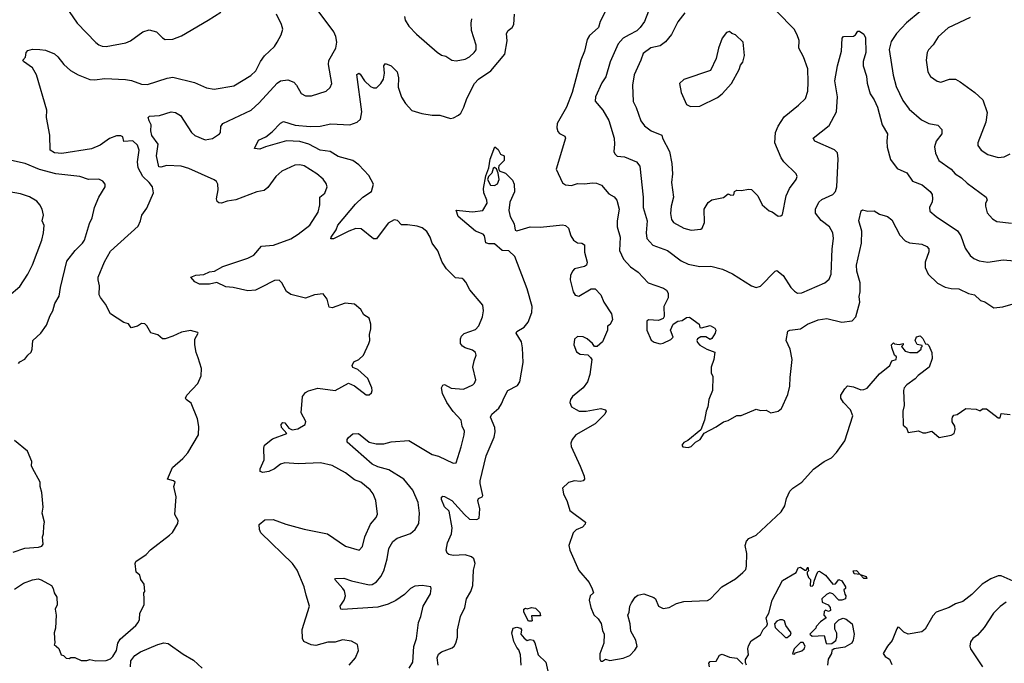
# Model space of a CAD drawing. Extents: x 1678431 to 1860718, y 384618 to 522882.
# Tile 415 of 473: x 1805509 to 1812176, y 464848 to 469208. Entities that reach past the tile are written whole.
import ezdxf

# ---------------------------------------------------------------- set-up
doc = ezdxf.new("R2010")
doc.units = 0

msp = doc.modelspace()

# ---------------------------------------------------------------- linework, layer by layer
at = {"layer": '0CON10XD'}
for points in [[(1807882.2, 466022.2), (1807818, 466075), (1807775, 466091.4), (1807715, 466139.2), (1807625, 466187.1), (1807546.3, 466206.3), (1807395, 466200.4), (1807305, 466206.2), (1807275, 466196.4), (1807235, 466166.4), (1807195, 466146.9), (1807155, 466141.5), (1807137.5, 466147.5), (1807136.9, 466165), (1807163.6, 466226.4), (1807161.6, 466305), (1807167.5, 466325), (1807221.6, 466368.4), (1807317.5, 466405), (1807281.2, 466445), (1807280.6, 466465), (1807291.8, 466478.2), (1807305, 466476.7), (1807330.7, 466440.7), (1807355, 466429.4), (1807392.6, 466437.4), (1807442.5, 466465), (1807447.5, 466485), (1807415.7, 466545), (1807422.9, 466655), (1807445, 466682), (1807465, 466694), (1807528.7, 466711.3), (1807645, 466695.7), (1807735, 466745.8), (1807775, 466727.1), (1807855, 466666), (1807875, 466666.2), (1807890.7, 466679.3), (1807896.2, 466695), (1807894, 466715), (1807866.8, 466776.8), (1807798.8, 466838.8), (1807765, 466852.5), (1807760, 466865), (1807770.5, 466889.5), (1807805, 466906.7), (1807836.7, 466935), (1807873.3, 467015), (1807878.8, 467035), (1807876.7, 467075), (1807887.5, 467115), (1807887.5, 467145), (1807876.1, 467186.1), (1807838.3, 467208.3), (1807820, 467245), (1807775, 467281.2), (1807712.3, 467287.7), (1807625, 467256.7), (1807605, 467260), (1807590, 467315), (1807565, 467350), (1807505, 467343.8), (1807445, 467321.2), (1807345, 467346), (1807315.7, 467365.7), (1807283.3, 467425), (1807265, 467443.3), (1807235, 467442), (1807141.2, 467395), (1807105, 467375.8), (1807055, 467370.8), (1806955, 467394.4), (1806905, 467398.2), (1806845, 467428), (1806794.3, 467415.7), (1806726.8, 467416.8), (1806695, 467431.2), (1806667.5, 467465), (1806701.7, 467478.3), (1806755, 467482.9), (1806795, 467500.8), (1806827.5, 467505), (1806884.5, 467535.5), (1807055, 467592.9), (1807095, 467612.5), (1807146.7, 467675), (1807228.3, 467681.7), (1807345, 467724.4), (1807395, 467754.4), (1807472.8, 467817.2), (1807529.4, 467905), (1807540.5, 467955), (1807542.5, 468005), (1807575, 468033.8), (1807590, 468075), (1807585, 468097.5), (1807565, 468126.7), (1807521.2, 468165), (1807435, 468218.6), (1807405.5, 468225.5), (1807372.3, 468222.3), (1807285, 468182.5), (1807244.3, 468145), (1807189.1, 468070.9), (1807165, 468051.5), (1807115, 468041.1), (1806972.5, 467987.5), (1806915, 467978.9), (1806875.7, 467965.7), (1806857.6, 467967.6), (1806846.5, 467976.5), (1806841.5, 467995), (1806852.1, 468055), (1806850.5, 468095), (1806841.5, 468111.5), (1806825, 468123.6), (1806655, 468201.1), (1806603.6, 468216.4), (1806505, 468221.4), (1806465, 468208.1), (1806452.2, 468212.2), (1806435.3, 468285), (1806446.7, 468365), (1806403.7, 468423.7), (1806397.9, 468455), (1806400, 468495), (1806386.7, 468523.3), (1806379.2, 468545), (1806387.5, 468555), (1806455, 468558.2), (1806535, 468583.6), (1806565, 468580), (1806598.6, 468558.6), (1806672.5, 468445), (1806695, 468422.9), (1806765, 468394.5), (1806815, 468403.6), (1806862.5, 468435), (1806868.1, 468445), (1806870, 468485), (1806884.3, 468505), (1807075.6, 468595), (1807131.5, 468645), (1807251.7, 468778.3), (1807275, 468794.7), (1807325, 468800), (1807364.5, 468784.5), (1807384.5, 468764.5), (1807415, 468709.2), (1807445, 468691.5), (1807485, 468692.5), (1807583.3, 468725), (1807611.7, 468748.3), (1807622.5, 468775), (1807599.1, 468905), (1807602.2, 468932.2), (1807650.5, 469015), (1807656.1, 469055), (1807650.7, 469095), (1807635.9, 469125), (1807517.2, 469287.2)], [(1809475.8, 469265), (1809439.4, 469195), (1809427.5, 469155), (1809404.5, 469135.5), (1809368.3, 469101.7), (1809351.5, 469075), (1809334.4, 468995), (1809307.5, 468935), (1809249.5, 468715), (1809211.5, 468615), (1809149.4, 468505), (1809145.8, 468475), (1809151.7, 468451.7), (1809165, 468436.2), (1809199.5, 468419.5), (1809203.8, 468405), (1809142, 468195), (1809185, 468102.5), (1809205, 468088.8), (1809245, 468086), (1809285, 468098.6), (1809335, 468095.6), (1809385, 468102.7), (1809415, 468100.6), (1809447.4, 468087.4), (1809497.9, 468027.9), (1809535, 468008), (1809552.9, 467985), (1809568.6, 467925), (1809554.4, 467845), (1809555.6, 467805), (1809575.7, 467735), (1809571.1, 467645), (1809596.9, 467585), (1809645, 467534.4), (1809697.2, 467497.2), (1809765, 467425.6), (1809868.9, 467388.9), (1809888, 467375), (1809900, 467355), (1809900, 467325), (1809871.4, 467265), (1809873.6, 467196.4), (1809866.4, 467183.6), (1809835, 467170), (1809765.7, 467174.3), (1809754.5, 467165), (1809754.6, 467105), (1809785, 467038), (1809805, 467022.9), (1809845, 467012.9), (1809865, 467015.8), (1809918.3, 467041.7), (1809933, 467057), (1809916.2, 467105), (1809933.3, 467145), (1809965, 467166.7), (1809995, 467171.2), (1810025, 467190), (1810045, 467193.3), (1810110, 467145), (1810115, 467122.5), (1810125, 467120), (1810185, 467137.5), (1810215, 467117.5), (1810222.5, 467105), (1810217.5, 467085), (1810195, 467047.5), (1810185, 467042.5), (1810155, 467060), (1810120.7, 467059.3), (1810097.5, 467045), (1810093.3, 467035), (1810098.3, 467021.7), (1810115, 467003.8), (1810162.5, 466975), (1810216.2, 466955), (1810210, 466905), (1810192, 466855), (1810192, 466815), (1810201.7, 466791.7), (1810200.8, 466695), (1810174.2, 466635.8), (1810169.2, 466585), (1810156.2, 466555), (1810145.7, 466494.3), (1810120, 466430), (1810032.5, 466357.5), (1810005, 466343.3), (1809993.3, 466325), (1810000, 466315), (1810035, 466310), (1810055, 466316.2), (1810083.9, 466346.1), (1810116.2, 466365), (1810143.9, 466406.1), (1810225, 466449.2), (1810275, 466484.2), (1810306.8, 466493.2), (1810365, 466526.2), (1810395, 466526.7), (1810495, 466568.8), (1810525, 466561.2), (1810563, 466563), (1810596.1, 466543.9), (1810645, 466556.7), (1810666.2, 466575), (1810710.9, 466669.1), (1810723.3, 466725), (1810726.4, 466785), (1810740, 466905), (1810725.5, 466975), (1810698.2, 467035), (1810711.2, 467098.8), (1810724.3, 467105.7), (1810796.1, 467113.9), (1810844, 467145), (1810915.7, 467175.7), (1810975, 467183.1), (1811075, 467158), (1811145, 467168.8), (1811170, 467195), (1811196.7, 467295), (1811193, 467333), (1811200, 467365), (1811200.5, 467425), (1811177.9, 467505), (1811174.6, 467545), (1811210, 467695), (1811211.1, 467775), (1811190, 467845), (1811206.4, 467913.6), (1811215, 467920), (1811251.7, 467911.7), (1811295, 467913.8), (1811331.1, 467891.1), (1811385, 467874.3), (1811415, 467851.2), (1811467.9, 467747.9), (1811505, 467710), (1811535, 467695.5), (1811618, 467688), (1811650.9, 467670.9), (1811665.5, 467655.5), (1811665.5, 467635), (1811640, 467565), (1811640.3, 467530.3), (1811661.2, 467485), (1811723.6, 467423.6), (1811775, 467395.6), (1811815, 467386.7), (1811867.5, 467385), (1811933.4, 467353.4), (1811975, 467344), (1812015, 467306.2), (1812045, 467296), (1812105, 467256.2), (1812165, 467262.9), (1812235, 467284.3)], [(1809767.5, 469265), (1809739.2, 469195), (1809709.5, 469155), (1809687.4, 469132.6), (1809636.4, 469106.4), (1809595, 469083.8), (1809561.3, 469045), (1809507.5, 468922.5), (1809478, 468822), (1809450.6, 468779.4), (1809408.5, 468685), (1809405.6, 468655.6), (1809456.9, 468595), (1809499.1, 468525), (1809533.6, 468405), (1809536.7, 468365), (1809531.1, 468315), (1809538.3, 468298.3), (1809555, 468284.4), (1809605, 468280), (1809684.5, 468244.5), (1809707.1, 468215), (1809730.9, 468005), (1809729.6, 467935), (1809758.2, 467845), (1809750, 467765), (1809755.9, 467725.9), (1809795, 467680), (1809895, 467645.6), (1809987.5, 467575), (1810035, 467551.1), (1810115, 467535.5), (1810188.3, 467538.3), (1810268.3, 467518.3), (1810336.1, 467486.1), (1810465, 467404.2), (1810495, 467393.8), (1810525, 467404), (1810623.8, 467505), (1810635, 467508.8), (1810678, 467475), (1810730, 467395), (1810755, 467368), (1810775, 467355.8), (1810805, 467358.6), (1810961.2, 467425), (1810989.8, 467450.2), (1811004.4, 467485), (1811010, 467655), (1811020, 467725), (1811015.7, 467765), (1810991.4, 467805), (1810935, 467846.7), (1810898.4, 467898.4), (1810896.4, 467925), (1810919.1, 467970.9), (1810940.8, 467989.2), (1811015.7, 468025), (1811032.2, 468045), (1811041.5, 468075), (1811051.3, 468265), (1811046.8, 468306.8), (1811026.4, 468326.4), (1810893.8, 468385), (1810881.2, 468405), (1810988.9, 468491.1), (1811039.6, 468585), (1811046.9, 468685), (1811029.1, 468795), (1811045.6, 468895), (1811074.3, 468994.3), (1811077.7, 469082.3), (1811086.2, 469093.8), (1811153.9, 469096.1), (1811167.5, 469105), (1811185, 469130), (1811195, 469130), (1811225, 469110), (1811236.9, 469085), (1811238.2, 468985), (1811220, 468925), (1811220, 468895), (1811242.5, 468825), (1811247.6, 468777.6), (1811267.1, 468705), (1811294.6, 468665), (1811317.5, 468615), (1811349.1, 468495), (1811385.6, 468435), (1811380, 468385), (1811382.9, 468345), (1811405, 468260), (1811450.9, 468200.9), (1811515, 468171.2), (1811553.9, 468113.9), (1811619.1, 468089.1), (1811674.5, 468045), (1811686.5, 468025), (1811689.4, 467995), (1811687.1, 467975), (1811670, 467935), (1811671.7, 467911.7), (1811715.5, 467875.5), (1811858.9, 467778.9), (1811881.5, 467745), (1811909.7, 467659.7), (1811945, 467611.4), (1811969.8, 467589.8), (1812005, 467573.5), (1812065, 467565.4), (1812169.1, 467580.9), (1812245, 467573.5)], [(1811605.3, 469264.7), (1811513.3, 469186.7), (1811445.4, 469114.6), (1811409.8, 469060.2), (1811396.7, 469006.7), (1811422.2, 468832.2), (1811444.6, 468754.6), (1811489.8, 468659.8), (1811532, 468602), (1811615, 468530), (1811665, 468504.2), (1811725, 468493.8), (1811753.8, 468465), (1811752, 468435), (1811714.4, 468385), (1811703.4, 468346.6), (1811710.6, 468305), (1811732.9, 468255), (1811815, 468195.8), (1811844.2, 468165), (1811885, 468137.5), (1811925, 468100), (1812053.3, 468005), (1812058.8, 467985), (1812048.8, 467965), (1812048, 467945), (1812059.7, 467899.7), (1812095, 467860), (1812125, 467840), (1812225, 467829.2)], [(1805475, 465349.2), (1805535, 465391.9), (1805595, 465414.4), (1805635, 465419.4), (1805655, 465414.3), (1805724.4, 465374.4), (1805735.8, 465355), (1805742, 465325), (1805761.2, 465295), (1805763.3, 465245), (1805748.8, 465215), (1805756, 465175), (1805751.2, 465085), (1805743.3, 465055), (1805746.7, 464983.3), (1805742.5, 464975), (1805775, 464947.5), (1805790, 464905), (1805805, 464900), (1805823, 464883), (1805845, 464880), (1805855, 464887.5), (1805883, 464887), (1805925, 464867.5), (1805963, 464867), (1805985, 464873.3), (1806025, 464864), (1806095, 464866), (1806125, 464878.8), (1806140.8, 464895), (1806165.5, 464935), (1806174.6, 464985), (1806189.5, 465010.5), (1806295, 465104.2), (1806310.8, 465125), (1806320.8, 465145), (1806322.7, 465187.3), (1806352, 465245), (1806352, 465282), (1806350, 465325), (1806357.5, 465335), (1806352.5, 465385), (1806330, 465415), (1806322.5, 465445), (1806297.5, 465465), (1806290, 465525), (1806295, 465536.7), (1806365.7, 465584.3), (1806395, 465617.5), (1806523.8, 465715), (1806543.3, 465735), (1806580, 465795), (1806582.5, 465815), (1806560, 465855), (1806568.8, 465975), (1806552.5, 466045), (1806562.5, 466075), (1806550, 466085), (1806510, 466095), (1806544, 466175), (1806613.3, 466235), (1806646.8, 466273.2), (1806719.2, 466395), (1806721.2, 466451.2), (1806714, 466505), (1806669.7, 466609.7), (1806636.7, 466635), (1806632.5, 466645), (1806640, 466665), (1806715.5, 466744.5), (1806738.6, 466795), (1806739.2, 466845), (1806716.6, 466916.6), (1806703, 466953), (1806694.2, 467005.8), (1806695.9, 467044.1), (1806717.5, 467085), (1806715, 467090), (1806665, 467103.3), (1806605, 467091.2), (1806545, 467063.8), (1806495, 467046.7), (1806477, 467047), (1806443.6, 467073.6), (1806397, 467087), (1806370, 467135), (1806357, 467147), (1806335, 467150), (1806307, 467133), (1806265, 467120), (1806245, 467147.5), (1806215, 467156.7), (1806123.3, 467215), (1806091.2, 467281.2), (1806055.9, 467325.9), (1806048, 467345), (1806050.5, 467405), (1806039.4, 467445), (1806040, 467465), (1806082.3, 467567.7), (1806125, 467640.8), (1806311.2, 467808.8), (1806327.5, 467845), (1806336.2, 467885), (1806369.1, 467930.9), (1806414.2, 468035), (1806408.6, 468075), (1806384.7, 468104.7), (1806343.2, 468145), (1806310.4, 468205), (1806306.1, 468245), (1806317.1, 468325), (1806307.2, 468357.2), (1806275, 468386.5), (1806215, 468381.9), (1806207.1, 468415), (1806195, 468421.4), (1806165, 468420.6), (1806116.4, 468403.6), (1806055, 468358.1), (1805995, 468333.5), (1805795, 468301.1), (1805745, 468305.8), (1805715, 468323.3), (1805712.5, 468425), (1805690, 468545), (1805691.9, 468595), (1805623.6, 468833.6), (1805595, 468881.9), (1805536, 468925), (1805531.2, 468935), (1805548.8, 468955), (1805553, 468987), (1805565, 469000), (1805595, 469009.2), (1805645, 469006.2), (1805685, 469002.5), (1805745, 468977.1), (1805767.4, 468957.4), (1805807.1, 468905), (1805852.5, 468865), (1805905, 468835.6), (1805985, 468803.5), (1806015, 468800), (1806085, 468809.1), (1806225, 468802.9), (1806265.6, 468795.6), (1806335, 468771.4), (1806375, 468770), (1806507.6, 468812.4), (1806545, 468818.1), (1806693.8, 468783.8), (1806775, 468746.2), (1806825, 468738), (1806959.7, 468760.3), (1807075, 468830), (1807107.4, 468862.6), (1807138.9, 468925), (1807167.2, 468962.8), (1807235, 469026.7), (1807253.3, 469055), (1807280, 469105), (1807290, 469145), (1807282.5, 469175), (1807248.6, 469245)], [(1805845, 469263.3), (1805897.5, 469185), (1806025, 469054), (1806045, 469037.5), (1806068.3, 469028.3), (1806095, 469026.9), (1806228.3, 469051.7), (1806258.8, 469065), (1806343.6, 469126.4), (1806385, 469138.6), (1806435.5, 469125.5), (1806475, 469085.8), (1806494.5, 469074.5), (1806545, 469075.7), (1806605, 469098.6), (1806785, 469204.4), (1806871.7, 469258.3)], [(1808115, 469230), (1808120, 469205), (1808144, 469165), (1808195, 469110.8), (1808335, 468987.8), (1808365, 468968.6), (1808395, 468960.8), (1808435, 468934), (1808465, 468930), (1808525, 468940.6), (1808555, 468955.6), (1808587.1, 468985), (1808599.4, 469005), (1808599.4, 469035), (1808568.5, 469135), (1808565.5, 469185), (1808570.9, 469215)], [(1808232, 468572), (1808302.5, 468562.5), (1808355, 468562.5), (1808425, 468539.2), (1808447.3, 468542.7), (1808479.5, 468560.5), (1808495, 468576), (1808516.7, 468615), (1808536.5, 468675), (1808588.5, 468775), (1808614.7, 468805.3), (1808699.3, 468860.7), (1808794.4, 468975), (1808810.5, 469065), (1808805.7, 469115), (1808815.5, 469134.5), (1808843.6, 469156.4), (1808854.4, 469175), (1808860, 469245)], [(1809659.4, 468765), (1809661.9, 468655), (1809683.2, 468613.2), (1809715, 468523.3), (1809739.1, 468489.1), (1809785, 468455.8), (1809856.3, 468426.3), (1809861.4, 468405), (1809910, 468315), (1809925.7, 468235), (1809929.4, 468165), (1809922.9, 468105), (1809935.6, 468005), (1809920.6, 467945), (1809915.6, 467895), (1809923.1, 467855), (1809936, 467835), (1810005, 467796.9), (1810055, 467782.5), (1810120.7, 467789.3), (1810130, 467795), (1810146.7, 467835), (1810143.3, 467925), (1810170.7, 467969.3), (1810195, 467987.5), (1810275, 468002.5), (1810305, 468027.5), (1810325, 468020), (1810345, 468022.5), (1810350, 468045), (1810365, 468052.5), (1810395, 468050), (1810445, 468060), (1810465, 468056.7), (1810508, 468015), (1810536.7, 467955), (1810582.7, 467912.7), (1810603.6, 467906.4), (1810645, 467876.7), (1810661.7, 467878.3), (1810675, 467887.5), (1810698.1, 468015), (1810721.9, 468065), (1810767.5, 468125), (1810774, 468145), (1810766.2, 468165), (1810682.5, 468245), (1810665, 468271.2), (1810621.4, 468375), (1810626.9, 468445), (1810643.6, 468486.4), (1810685, 468550), (1810781.7, 468628.3), (1810828.8, 468675), (1810845.6, 468725), (1810848.1, 468785), (1810845.5, 468875.5), (1810817.3, 468957.3), (1810784.4, 469014.4), (1810787.3, 469067.3), (1810773.8, 469105), (1810753.8, 469143.8), (1810635, 469263.8)], [(1810012.5, 469255), (1809965, 469193.8), (1809922.6, 469107.4), (1809882.7, 469057.3), (1809845, 469031.8), (1809783.2, 469016.8), (1809730.2, 468979.8), (1809715.9, 468934.1), (1809668.9, 468835), (1809659.4, 468765)], [(1811945, 469223.8), (1811796.6, 469153.4), (1811728, 469092), (1811695, 469038), (1811662.5, 469005), (1811652.9, 468985), (1811647.5, 468935), (1811658, 468855), (1811675, 468823.8), (1811720.9, 468790.9), (1811745, 468785.6), (1811805, 468805.6), (1811845, 468804.4), (1811878, 468788), (1811976.2, 468715), (1812030, 468665), (1812059.3, 468579.3), (1812050.9, 468515), (1811995.8, 468375), (1811997.5, 468355), (1812018.8, 468325), (1812064.5, 468294.5), (1812135, 468274.2), (1812175, 468278), (1812215, 468300)], [(1810050.5, 468620.5), (1810115, 468622.5), (1810235, 468680.8), (1810265, 468706.2), (1810328, 468775), (1810379.5, 468870.5), (1810389.3, 468900.7), (1810405, 468920), (1810416.7, 468965), (1810407.5, 469055), (1810356.4, 469106.4), (1810330, 469115), (1810315, 469127.5), (1810295, 469122.5), (1810265, 469082.5), (1810240, 469015), (1810224.2, 468945), (1810186, 468865), (1810005, 468804), (1809976.2, 468775), (1809987.5, 468715), (1810024.3, 468634.3), (1810050.5, 468620.5)], [(1808146.5, 464815), (1808170, 464855), (1808177.1, 464962.9), (1808196.9, 465016.9), (1808208.6, 465125), (1808224.3, 465165), (1808240, 465235), (1808290.5, 465319.5), (1808296.2, 465355), (1808292.5, 465365), (1808235, 465375.8), (1808185, 465370.8), (1808155, 465354), (1808114, 465315), (1808056.1, 465273.9), (1808005, 465248.8), (1807935, 465229.1), (1807695, 465213.3), (1807683.8, 465215), (1807680, 465235), (1807705.6, 465275), (1807714.3, 465305), (1807708.3, 465338.3), (1807698, 465355), (1807643.8, 465415), (1807647.5, 465422.5), (1807705, 465424.3), (1807755, 465406.9), (1807875, 465380.5), (1807895, 465381.8), (1807925, 465400), (1807955, 465437.1), (1807975, 465474), (1807997.7, 465555), (1808009.5, 465625), (1808035, 465674), (1808064.6, 465695.4), (1808155, 465728.1), (1808185.8, 465755), (1808210.6, 465795), (1808215.5, 465865), (1808206.3, 465936.3), (1808171.7, 466021.7), (1808111.1, 466095), (1808008.6, 466158.6), (1807935, 466178), (1807896.7, 466196.7), (1807726.2, 466345), (1807726, 466365), (1807735, 466378.8), (1807765, 466403.5), (1807802.5, 466405), (1807875, 466345.6), (1807923.8, 466333.8), (1807975, 466334.5), (1808025, 466347.9), (1808145, 466358.2), (1808302.1, 466262.1), (1808345, 466251.4), (1808445, 466204.5), (1808465, 466206), (1808499.2, 466315), (1808519.2, 466395), (1808520, 466420), (1808504.2, 466455), (1808499.2, 466495), (1808444.6, 466554.6), (1808401.4, 466615), (1808370.8, 466675), (1808366, 466715), (1808375, 466733.3), (1808385, 466735.8), (1808430.8, 466710.8), (1808515, 466705.6), (1808578, 466735), (1808589.2, 466745), (1808597.3, 466767.3), (1808577.1, 466855), (1808587, 466897), (1808600.8, 466935), (1808594.4, 466954.4), (1808575, 466970), (1808525, 466984.3), (1808506.8, 466996.8), (1808493.8, 467015), (1808493.3, 467045), (1808501.2, 467065), (1808517.8, 467082.2), (1808595, 467110), (1808618.6, 467135), (1808643.1, 467195), (1808648.6, 467235), (1808644.2, 467275), (1808557.7, 467377.7), (1808530.5, 467430.5), (1808516.7, 467445), (1808505, 467453.8), (1808459.5, 467459.5), (1808399.4, 467519.4), (1808370.6, 467565), (1808341.2, 467641.2), (1808301.2, 467695), (1808289.2, 467735), (1808265, 467774), (1808235, 467797.1), (1808200.2, 467810.2), (1808135, 467819.4), (1808095, 467818), (1808067.3, 467847.3), (1808045, 467852.5), (1808005, 467828.6), (1807925, 467722.7), (1807905, 467724.6), (1807821.2, 467791.2), (1807785, 467792.9), (1807738, 467775), (1807635, 467724.5), (1807615, 467723.8), (1807617.5, 467735), (1807652.1, 467785), (1807664, 467816), (1807782.3, 467957.7), (1807833.4, 468006.6), (1807890.6, 468045), (1807905.6, 468095), (1807872.2, 468152.2), (1807805.6, 468225), (1807764.1, 468254.1), (1807665, 468282.1), (1807611.2, 468315), (1807542.9, 468325), (1807466, 468366), (1807405, 468384.1), (1807315, 468387.7), (1807172.6, 468347.4), (1807135, 468330), (1807100, 468335), (1807125, 468391.2), (1807175, 468414.2), (1807218.3, 468448.3), (1807275, 468507.5), (1807295, 468517.5), (1807374.6, 468494.6), (1807475.6, 468485.6), (1807542.6, 468487.4), (1807615, 468502.5), (1807745, 468496.7), (1807795, 468512.9), (1807815.7, 468535), (1807826.5, 468585), (1807792.2, 468837.8), (1807805, 468846.2), (1807815, 468838.8), (1807844.3, 468795), (1807884.6, 468754.6), (1807905, 468745.8), (1807925, 468745.8), (1807954.6, 468775.4), (1807973.3, 468805), (1807979.2, 468845), (1807974, 468896), (1807985, 468912.5), (1808025, 468896.2), (1808066, 468855), (1808074.3, 468814.3), (1808071.7, 468751.7), (1808094.4, 468684.4), (1808121.2, 468641.2), (1808165, 468593.3), (1808232, 468572)], [(1808342.5, 464835), (1808336.9, 464885), (1808345, 464908.8), (1808365, 464925.6), (1808437.5, 464952.5), (1808452, 464965), (1808461.4, 464985), (1808473.1, 465025), (1808474.2, 465075), (1808492.9, 465165), (1808523.4, 465226.6), (1808534.4, 465285), (1808564.5, 465335), (1808577.3, 465375), (1808582.1, 465477.9), (1808592.5, 465525), (1808583.8, 465555), (1808569.1, 465569.1), (1808525, 465582.5), (1808445, 465578.6), (1808415, 465586.2), (1808403.8, 465595), (1808396.2, 465615), (1808406.1, 465663.9), (1808433.5, 465725), (1808437.8, 465765), (1808417.8, 465877.8), (1808385, 465908.8), (1808365, 465957.5), (1808365, 465972.5), (1808375, 465980), (1808385, 465977.5), (1808435, 465951.9), (1808520, 465855), (1808555, 465824.4), (1808605, 465821.4), (1808619.7, 465830.3), (1808625.5, 465895), (1808610.2, 465949.8), (1808614.6, 465965.4), (1808640, 465975), (1808644, 465985), (1808626.4, 466065), (1808627.9, 466085), (1808667.6, 466252.4), (1808721.1, 466378.9), (1808728.5, 466415), (1808726.5, 466445), (1808696.2, 466515), (1808705.8, 466535), (1808753.4, 466576.6), (1808772.2, 466605), (1808790.2, 466649.8), (1808813.3, 466695), (1808879.1, 466730.9), (1808895.6, 466755), (1808917.5, 466885), (1808913.1, 466985), (1808905.9, 467025.9), (1808871.4, 467085), (1808876.2, 467095), (1808924.6, 467125.4), (1808951.5, 467158.5), (1808977.5, 467225), (1808978.2, 467265), (1808944.1, 467384.1), (1808862.5, 467605), (1808821.7, 467641.7), (1808775.6, 467645.6), (1808725, 467690), (1808685, 467688.8), (1808666, 467696), (1808656.2, 467745), (1808646.7, 467755), (1808595, 467775.7), (1808477.5, 467875), (1808465, 467917.5), (1808574.3, 467905.7), (1808645, 467915.8), (1808673.3, 467965), (1808673.1, 467985), (1808651.1, 468035), (1808650, 468065), (1808665, 468150), (1808686, 468204), (1808695, 468262.5), (1808727, 468347), (1808748.3, 468328.3), (1808765, 468297.5), (1808790, 468285), (1808790, 468255), (1808753, 468217), (1808750, 468205), (1808756.2, 468185), (1808797.7, 468167.7), (1808845, 468120), (1808856.9, 468095), (1808858.7, 468041.3), (1808827.4, 467972.6), (1808820, 467915), (1808831.1, 467875), (1808858.1, 467825), (1808865, 467782.5), (1808875, 467776.7), (1808965, 467804.5), (1809035, 467803.6), (1809185, 467817.5), (1809204.1, 467814.1), (1809226, 467795), (1809241.2, 467745), (1809258.8, 467715), (1809285, 467697.5), (1809315, 467694), (1809332.3, 467682.3), (1809334.3, 467634.3), (1809350.8, 467565), (1809346, 467545), (1809333.2, 467536.8), (1809265, 467520), (1809251.1, 467505), (1809239.5, 467475), (1809236, 467445), (1809256.7, 467365), (1809271.2, 467341.2), (1809295, 467334.2), (1809377.5, 467385), (1809406.7, 467385), (1809443.8, 467345), (1809463.9, 467293.9), (1809516.2, 467215), (1809523, 467177), (1809506.4, 467143.6), (1809488.3, 467131.7), (1809490, 467105), (1809456.2, 467025), (1809420, 466995), (1809400, 466995), (1809386.7, 467015), (1809352.5, 467045), (1809325, 467059.5), (1809285, 467061.9), (1809265.5, 467044.5), (1809260.9, 467005), (1809278.7, 466958.7), (1809303, 466943), (1809355, 466936.7), (1809375, 466920), (1809382, 466905), (1809370.6, 466805), (1809354.4, 466755), (1809324.4, 466715), (1809252.5, 466655), (1809238.6, 466635), (1809234.4, 466614.4), (1809245.9, 466585.9), (1809277.5, 466567.5), (1809296.8, 466556.8), (1809345, 466555.6), (1809445, 466574), (1809472.5, 466565), (1809480, 466555), (1809471.2, 466535), (1809405, 466469.2), (1809274.2, 466395), (1809250, 466365), (1809241.7, 466338.3), (1809244.1, 466315.9), (1809304.4, 466184.4), (1809331.2, 466115), (1809333.3, 466095), (1809325, 466083.8), (1809305, 466078.8), (1809265, 466083.3), (1809225, 466073.3), (1809184, 466035), (1809191.4, 465995), (1809215.8, 465945), (1809235, 465882.5), (1809340, 465805), (1809338.3, 465791.7), (1809319.3, 465770.7), (1809277.7, 465752.3), (1809257.7, 465732.3), (1809227.5, 465645), (1809233.4, 465613.4), (1809295, 465476.2), (1809366, 465395), (1809385, 465352.5), (1809393.3, 465325), (1809371.2, 465305), (1809364.2, 465275), (1809375.8, 465225.8), (1809395.9, 465175.9), (1809425, 465150), (1809447, 465117), (1809455, 465070), (1809466.7, 465045), (1809464, 464985), (1809438, 464912), (1809437, 464877), (1809445, 464862.5), (1809455, 464862.5), (1809475, 464876.7), (1809505, 464867.5), (1809595, 464883.8), (1809639.5, 464900.5), (1809674.1, 464935.9), (1809689.1, 464960.9), (1809682, 465005), (1809646.2, 465065), (1809643.3, 465115), (1809627.5, 465175), (1809636.4, 465193.6), (1809641.2, 465235), (1809652.3, 465257.7), (1809676.7, 465295), (1809695, 465310), (1809735, 465318.8), (1809803.6, 465293.6), (1809813.8, 465283.8), (1809834.5, 465234.5), (1809865, 465220), (1809907.5, 465225), (1809957, 465253), (1810005, 465266.2), (1810165.8, 465274.2), (1810186.7, 465285), (1810263.3, 465365), (1810355, 465420), (1810405, 465462.5), (1810425, 465482.5), (1810430.6, 465505), (1810431.7, 465591.7), (1810421.2, 465645), (1810431.2, 465675), (1810445, 465693.3), (1810495, 465716.7), (1810664.2, 465875), (1810690.8, 465915), (1810700.8, 465965), (1810724, 466015), (1810744.6, 466035.4), (1810805, 466074), (1810885, 466162.9), (1810955, 466215.8), (1811005, 466240), (1811039.2, 466275), (1811095, 466356.2), (1811151.2, 466525), (1811134.3, 466564.3), (1811086, 466615), (1811068.8, 466645), (1811068.8, 466665), (1811095, 466707.5), (1811115, 466726.7), (1811155, 466721.4), (1811205, 466701.2), (1811225, 466702.5), (1811247.2, 466712.8), (1811330.2, 466809.8), (1811400, 466865), (1811415, 466896.7), (1811442.5, 466905), (1811446.7, 466925), (1811432.5, 466935), (1811413.3, 466986.7), (1811412.5, 467005), (1811425, 467020), (1811432.5, 467012.5), (1811465, 467007.5), (1811490, 467015), (1811490, 467005), (1811480, 466995), (1811505, 466963.3), (1811537, 466953), (1811585, 466953.3), (1811612.5, 466975), (1811612.5, 466987.5), (1811620, 466995), (1811620, 467000), (1811585, 467007.5), (1811573.3, 467035), (1811580.7, 467059.3), (1811605.8, 467065.8), (1811625, 467047.5), (1811641.7, 467011.7), (1811655, 467010), (1811665, 467000), (1811685, 466952.5), (1811687.4, 466912.6), (1811667.5, 466855), (1811591.5, 466798.5), (1811572, 466775), (1811516, 466735), (1811498.6, 466715), (1811493.1, 466695), (1811498, 466595), (1811488, 466555), (1811490.5, 466460.5), (1811513, 466443), (1811525, 466412.5), (1811595, 466423.3), (1811625, 466410), (1811645, 466410), (1811685, 466420), (1811735, 466376.7), (1811815, 466392.5), (1811836.7, 466405), (1811843, 466433), (1811840, 466455), (1811823, 466483), (1811823.3, 466505), (1811824, 466516), (1811835, 466530), (1811857, 466533), (1811915, 466573.3), (1811985, 466570), (1812005, 466560), (1812015, 466560), (1812028.3, 466571.7), (1812055, 466572.5), (1812135, 466510), (1812148.3, 466511.7), (1812155, 466540), (1812215, 466533.3)], [(1805500.5, 466879.5), (1805509.3, 466890.7), (1805545, 466907.5), (1805564, 466936), (1805586.7, 466955), (1805593.8, 466975), (1805598.8, 467035), (1805652, 467085), (1805690.9, 467139.1), (1805716, 467205), (1805732.9, 467235), (1805747.5, 467285), (1805775.6, 467335), (1805784.5, 467395), (1805827.4, 467572.6), (1805884.3, 467645), (1805935.3, 467694.7), (1805946.9, 467715), (1805982.4, 467827.6), (1806000.8, 467865), (1806015.8, 467935), (1806046, 468005), (1806087.5, 468075), (1806087.5, 468095), (1806072.5, 468115), (1806045, 468128), (1805975, 468125.8), (1805916.4, 468146.4), (1805753.4, 468163.4), (1805643.7, 468193.6), (1805546.2, 468235), (1805453.3, 468255)], [(1808725, 468084), (1808745, 468096), (1808756.7, 468125), (1808748.3, 468168.3), (1808737, 468197), (1808725, 468207.5), (1808715, 468200), (1808705, 468167.5), (1808682.5, 468145), (1808676.7, 468125), (1808696.7, 468086.7), (1808725, 468084)], [(1805435, 467338), (1805509.7, 467400.3), (1805564.2, 467485), (1805595, 467546.7), (1805658.6, 467715), (1805671.4, 467765), (1805673.8, 467815), (1805662, 467845), (1805670, 467885), (1805661.2, 467925), (1805646.2, 467955), (1805625, 467978.8), (1805575, 468009.2), (1805515, 468028.6), (1805385, 468051.1)], [(1805465, 465600.5), (1805545, 465626.9), (1805635.5, 465634.5), (1805658.3, 465641.7), (1805669.2, 465655), (1805664, 465705), (1805671.2, 465725), (1805671.7, 465778.3), (1805678, 465805), (1805661.2, 465865), (1805668.8, 465905), (1805660, 466005), (1805646.7, 466045), (1805647.5, 466075), (1805595, 466170), (1805590, 466185), (1805592.5, 466215), (1805562.5, 466285), (1805475, 466357.5)], [(1807740, 464835), (1807783.3, 464885), (1807802.5, 464935), (1807796.1, 464976.1), (1807755, 464998.8), (1807695, 465006), (1807645, 464990.8), (1807595, 464990.8), (1807515, 464967.5), (1807483.1, 464973.1), (1807433.8, 464995), (1807422.9, 465015), (1807421.9, 465078.1), (1807470.8, 465235), (1807449.1, 465309.1), (1807434.3, 465365), (1807388.6, 465478.6), (1807355.7, 465525), (1807142.1, 465732.1), (1807132.5, 465755), (1807131.7, 465788.3), (1807169.5, 465820.5), (1807225, 465822), (1807310.2, 465790.2), (1807435, 465756.9), (1807594.4, 465724.4), (1807715, 465640.8), (1807807.5, 465615), (1807830.7, 465639.3), (1807845.5, 465705), (1807885, 465790), (1807923.1, 465835), (1807932.4, 465857.6), (1807919.8, 465949.8), (1807901.4, 465995), (1807882.2, 466022.2)], [(1810430, 464835), (1810422.5, 464852.5), (1810423, 464873), (1810443.8, 464905), (1810440, 464945), (1810444.5, 464965.5), (1810460.8, 464999.2), (1810525, 465041.2), (1810542.5, 465077.5), (1810568.3, 465101.7), (1810573.3, 465115), (1810563.3, 465155), (1810581.7, 465188.3), (1810603.8, 465275), (1810675, 465410), (1810766.4, 465463.6), (1810780, 465495), (1810795, 465500), (1810825, 465480), (1810835, 465480), (1810845, 465500), (1810850, 465475), (1810840, 465465), (1810840, 465455), (1810849.3, 465429.3), (1810862.5, 465415), (1810861.7, 465371.7), (1810875, 465370), (1810885, 465380), (1810887.5, 465405), (1810906.7, 465455), (1810915, 465470), (1810925, 465472.5), (1810965.8, 465445.8), (1811015, 465383.3), (1811033, 465387), (1811055, 465416.7), (1811075, 465406.7), (1811100, 465365), (1811100, 465355), (1811090, 465345), (1811096.7, 465316.7)], [(1811245, 465422.5), (1811225, 465423.3), (1811200, 465450), (1811160, 465455), (1811152.5, 465475), (1811175, 465477.5), (1811200, 465450), (1811240, 465435), (1811245, 465422.5)], [(1812255, 465394.6), (1812155, 465439.5), (1812135, 465441.4), (1812085, 465420), (1812026.2, 465385), (1811955, 465314.2), (1811895, 465266), (1811845, 465250.8), (1811803.3, 465225), (1811713.8, 465195), (1811691.3, 465168.7), (1811640.5, 465079.5), (1811618.3, 465061.7), (1811525, 465046), (1811495, 465060), (1811465, 465090), (1811455, 465092.5), (1811448.3, 465081.7), (1811416.8, 465003.2), (1811384.4, 464965), (1811356, 464915), (1811368.8, 464895), (1811397.5, 464875), (1811415, 464840)], [(1811096.7, 465316.7), (1811102.5, 465305), (1811100, 465285), (1811075, 465276.7), (1811055, 465276.7), (1811015, 465317.5), (1810995, 465326.2), (1810972.5, 465315), (1810940, 465285), (1810941.7, 465261.7), (1810983, 465243), (1810996.7, 465225), (1811000, 465205), (1810985, 465200), (1810965, 465207.5), (1810955, 465200), (1810953, 465173), (1810970, 465155), (1810931.7, 465128.3), (1810901.7, 465098.3), (1810900, 465085), (1810860, 465045), (1810875, 465032.5), (1810957, 465037), (1810970, 464985), (1810975, 464980), (1811007, 464983), (1811035, 465002.5), (1811042.5, 465025), (1811041.7, 465051.7), (1811028.3, 465078.3), (1811027.5, 465115), (1811055, 465142.5), (1811085, 465153.3), (1811106.1, 465146.1), (1811146, 465115), (1811160, 465045), (1811153.3, 465005), (1811143.3, 464985), (1811095, 464957.1), (1811023, 464947), (1811007.5, 464935), (1811006, 464915), (1810983.8, 464875), (1810978.8, 464835)], [(1808975, 465132.5), (1808955, 465132.5), (1808923.3, 465195), (1808923.3, 465215), (1808935, 465222.5), (1808945, 465217.5), (1808975, 465226.2), (1809001.7, 465221.7), (1809031.7, 465191.7), (1809035, 465170), (1808975, 465170), (1808980, 465135), (1808975, 465132.5)], [(1812188.8, 465261.2), (1812146.9, 465233.1), (1812102.9, 465187.1), (1812040.5, 465089.5), (1811995, 465038.6), (1811961.9, 465015), (1811946.6, 464993.4), (1811942.2, 464965), (1811947.8, 464945), (1812027.9, 464825)], [(1810705, 465022.5), (1810728.3, 465041.7), (1810732.5, 465055), (1810696.7, 465105), (1810687.5, 465135), (1810675, 465142.5), (1810657, 465143), (1810635, 465132.5), (1810620, 465115), (1810625, 465090), (1810695, 465022.5), (1810705, 465022.5)], [(1808903.8, 464835), (1808900, 464905), (1808888.8, 464938.8), (1808874.2, 464954.2), (1808853.8, 464995), (1808841.2, 465055), (1808850, 465085), (1808875, 465092.5), (1808900, 465085), (1808907.5, 465075), (1808902.5, 465045), (1808925, 465017.5), (1808945, 465002.5), (1808965, 465010), (1808986.7, 465005), (1808997.3, 464987.3), (1809020, 464905), (1809071.2, 464855), (1809088.6, 464775)], [(1806260.3, 464825), (1806261.2, 464865), (1806289.9, 464900.1), (1806326.2, 464926.2), (1806445, 464975.5), (1806485, 464986.9), (1806515, 464982.2), (1806615, 464909.5), (1806685, 464868.9), (1806744.4, 464815)], [(1810755, 464910), (1810761.7, 464918.3), (1810805, 464932.5), (1810820, 464945), (1810827.5, 464965), (1810815, 464990), (1810795, 464990), (1810752.5, 464945), (1810742.5, 464912.5), (1810755, 464910)], [(1810180, 464825), (1810175, 464850), (1810185, 464860), (1810225, 464862.5), (1810247, 464903), (1810265, 464908.8), (1810315, 464888.8), (1810365, 464882.5), (1810405, 464842.5)]]:
    msp.add_lwpolyline(points, dxfattribs=at)

doc.saveas('drawing.dxf')
